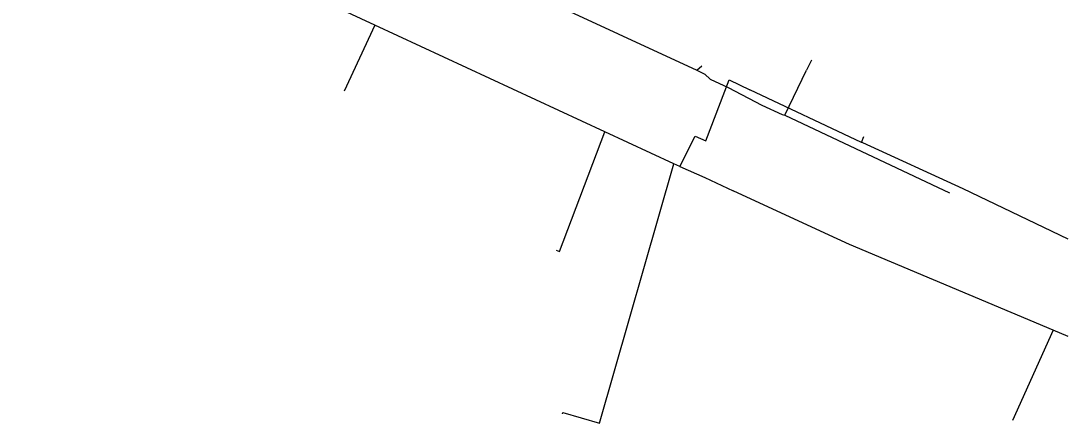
# Model space of a CAD drawing. Extents: x -614582 to -612559, y -1157748 to -1156203.
# Drawn here: x -612745.7 to -612558.5, y -1157221.9 to -1157150 of the extents above; entities that cross this region are included whole.
import ezdxf

# ---------------------------------------------------------------- set-up
doc = ezdxf.new("R2010")
doc.units = 0
doc.layers.add('Vrstva 17', color=7, linetype='Continuous')
doc.layers.add('Vrstva 47', color=7, linetype='Continuous')

msp = doc.modelspace()

# ---------------------------------------------------------------- linework, layer by layer
at = {"layer": 'Vrstva 17'}
for p, q in [((-612682.42, -1157150.71), (-612876.16, -1157060.71)), ((-612682.42, -1157150.71), (-612687.92, -1157162.53)), ((-612641.32, -1157169.8), (-612682.42, -1157150.71)), ((-612623.27, -1157171.42), (-612619.06, -1157160.52)), ((-612619.06, -1157160.52), (-612615.37, -1157162.27)), ((-612595.44, -1157171.71), (-612615.37, -1157162.27)), ((-612649.41, -1157191.21), (-612641.32, -1157169.8)), ((-612628.98, -1157175.53), (-612641.32, -1157169.8)), ((-612627.93, -1157176.02), (-612625.15, -1157170.59)), ((-612625.15, -1157170.59), (-612623.27, -1157171.42)), ((-612595.44, -1157171.71), (-612595.03, -1157170.64)), ((-612595.18, -1157171.8), (-612595.44, -1157171.71)), ((-612577.25, -1157180.03), (-612595.18, -1157171.8)), ((-612642.27, -1157221.92), (-612628.98, -1157175.53)), ((-612627.93, -1157176.02), (-612628.98, -1157175.53)), ((-612627.93, -1157176.02), (-612623.44, -1157178.01)), ((-612623.44, -1157178.01), (-612618.4, -1157180.34)), ((-612558.5, -1157189.03), (-612577.25, -1157180.03)), ((-612602.01, -1157187.92), (-612618.4, -1157180.34)), ((-612597.57, -1157189.94), (-612602.01, -1157187.92)), ((-612649.99, -1157190.99), (-612649.41, -1157191.21)), ((-612561.19, -1157205.27), (-612597.57, -1157189.94)), ((-612561.19, -1157205.27), (-612568.43, -1157221.47)), ((-612558.5, -1157206.4), (-612561.19, -1157205.27)), ((-612648.86, -1157220.24), (-612648.8, -1157220.04)), ((-612648.8, -1157220.04), (-612642.27, -1157221.92))]:
    msp.add_line(p, q, dxfattribs=at)
at = {"layer": 'Vrstva 47'}
for p, q in [((-612661.87, -1157141.65), (-612624.86, -1157158.77)), ((-612604.38, -1157156.97), (-612605.26, -1157158.77)), ((-612624.86, -1157158.77), (-612623.95, -1157158)), ((-612624.86, -1157158.77), (-612623.47, -1157159.5)), ((-612609.15, -1157166.81), (-612605.26, -1157158.77)), ((-612623.47, -1157159.5), (-612622.46, -1157160.4)), ((-612622.46, -1157160.4), (-612619.24, -1157161.87)), ((-612619.24, -1157161.87), (-612613.24, -1157165.04)), ((-612613.24, -1157165.04), (-612609.6, -1157166.69)), ((-612609.6, -1157166.69), (-612609.15, -1157166.81)), ((-612609.15, -1157166.81), (-612579.69, -1157180.75))]:
    msp.add_line(p, q, dxfattribs=at)

doc.saveas('drawing.dxf')
